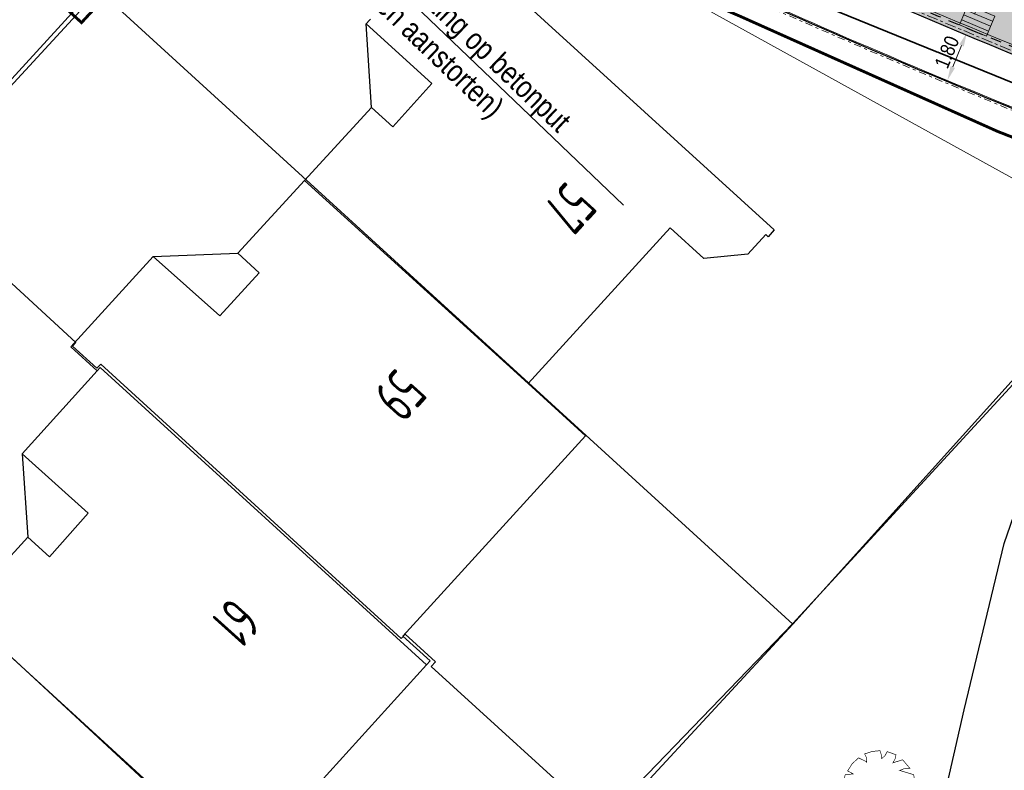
# Model space of a CAD drawing. Header units: metres. Extents: x 111546 to 149831, y 498798 to 507863.
# Tile 288 of 656: x 112023 to 112057, y 501414 to 501440. Entities that reach past the tile are written whole.
import ezdxf
from ezdxf import colors
from ezdxf.entities.mleader import LeaderData, LeaderLine
from ezdxf.math import Vec2, Vec3

# ---------------------------------------------------------------- set-up
doc = ezdxf.new("R2010")
doc.units = ezdxf.units.M
for name, pattern in [('CENTER2', [28.575, 19.05, -3.175, 3.175, -3.175]), ('DASHDOT', [25.4, 12.7, -6.35, 0, -6.35]), ('HIDDEN2', [4.7625, 3.175, -1.5875]), ('JIS_02_0.7', [1.35, 0.75, -0.6])]:
    doc.linetypes.add(name, pattern=pattern)
for name, color, linetype, lineweight in [('0-kadastrale percelen', 253, 'AI-KADASTRAAL', 9), ('2-YY-kolkleiding HWA 160mm', 90, 'Continuous', 35), ('3-nw-band-gb 5-20x20 gb-achterkant', 7, 'CENTER2', 13), ('3-nw-band-gb 5-20x20 gb-voorkant', 7, 'Continuous', 13), ('3-nw-band-ob 10x20', 7, 'Continuous', 13), ('3-nw-band-ob 10x20-achterkant', 7, 'DASHDOT', 13), ('3-nw-maatvoering', 181, 'Continuous', 15), ('3-vw-asfalt-frezen 35 mm-hatch', 7, 'Continuous', 15), ('3-vw-kolk-straatkolk', 50, 'Continuous', 13)]:
    doc.layers.add(name, color=color, linetype=linetype, lineweight=lineweight)
for name, color, linetype in [('0-werkgrens', 210, 'FENCELINE1'), ('2-nw-tekst riool', 7, 'Continuous'), ('3-bs-materiaal scheiding', 200, 'HIDDEN2'), ('3-NW-HV-316010+318010-Afwerken zandbed voor wegfundering en menggranulaat-opp', 20, 'Continuous'), ('3-vw-band-ob 10x20', 53, 'JIS_02_0.7'), ('3-vw-band-ob 6x20', 30, 'Continuous'), ('3-vw-HV-304010-Opbreken tegels-opp', 150, 'AI-KADASTRAAL'), ('B01_HOOFDGEBOUW', 1, 'Continuous'), ('B07_TUSSENMUUR', 1, 'Continuous'), ('B16_LUIFEL', 10, 'Continuous'), ('Q26_BOOM', 252, 'Continuous'), ('T02_RASTER', 252, 'Continuous'), ('V02_KNTOPENVERH', 252, 'Continuous'), ('W01_KANTSLOOT', 252, 'Continuous'), ('Z02_HUISNUMMER', 7, 'Continuous')]:
    doc.layers.add(name, color=color, linetype=linetype)
doc.layers.add('3-nw-menggranulaat', color=7, linetype='Continuous', lineweight=13, true_color=0xebebeb)
doc.styles.get("Standard").update_dxf_attribs({"font": 'isocp-ie.shx'})
doc.styles.add('Zaanstad', font='ARIALN.TTF')
doc.linetypes.add('AI-KADASTRAAL', pattern='A,5.5,-2,["K",Standard,S=1.8,R=0,X=0,Y=-0.9],-2,5.5,-2,[5,NLCS.SHX,S=0.75,R=0,X=0,Y=0],-2', length=19)
doc.linetypes.add('FENCELINE1', pattern='A,6.35,-2.54,[133,ltypeshp.shx,S=2.54,R=0,X=-2.54,Y=0],-2.54,25.4', length=36.83)
doc.dimstyles.new('1-250', dxfattribs={"dimscale": 0.25, "dimtxt": 2, "dimasz": 2, "dimexe": 1, "dimexo": 1, "dimgap": 0.5, "dimtad": 1, "dimzin": 0, "dimdsep": 46, "dimtxsty": 'Zaanstad', "dimcen": 0, "dimclrd": 256, "dimclre": 256, "dimclrt": 256, "dimadec": 0, "dimazin": 0, "dimtfac": 1, "dimtofl": 0, "dimtmove": 0, "dimatfit": 3, "dimfxl": 1, "dimtfill": 1, "dimtolj": 1, "dimtzin": 0, "dimlwd": -1, "dimlwe": -1, "dimarcsym": 0})
pattern_1 = [(294.51638, (112010.33835, 501946.37295), (-0.2375469, -0.6359021), [0.4, -0.56]), (294.51638, (112010.27896, 501946.21397), (-0.2375469, -0.6359021), [0.16, -0.8]), (294.51638, (112010.49732, 501946.31356), (-0.2375469, -0.6359021), [0.16, -0.8])]

# ---------------------------------------------------------------- blocks, each defined once
blk = doc.blocks.new('Q26')
at = {"linetype": 'Continuous', "lineweight": 20, "const_width": 0.0225}
blk.add_lwpolyline([(0.757, 0.516), (1.237, 0.371), (1.308, -0.046), (1.235, -0.463), (0.83, -0.494), (1.061, -0.711), (0.757, -1.022), (0.565, -0.971), (0.395, -0.867), (0.404, -1.032), (0.49, -1.198), (0.163, -1.271), (-0.015, -1.136), (-0.097, -0.929), (-0.141, -1.084), (-0.112, -1.255), (-0.489, -1.131), (-0.532, -0.774), (-0.668, -0.854), (-0.707, -0.996), (-0.927, -0.766), (-1.083, -0.479), (-0.894, -0.246), (-1.181, -0.203), (-1.187, 0.104), (-1.122, 0.367), (-0.847, 0.398), (-1.04, 0.503), (-0.879, 0.749), (-0.663, 0.95), (-0.402, 0.826), (-0.388, 0.795), (-0.382, 0.942), (-0.452, 1.088), (-0.194, 1.172), (0.076, 1.199), (0.118, 1.07), (0.119, 0.935), (0.148, 0.935), (0.252, 1.031), (0.325, 1.167), (0.626, 1.059), (0.6, 0.925), (0.525, 0.78), (0.856, 0.885), (1.105, 0.593), (0.924, 0.584)], close=True, dxfattribs=at)
at = {"linetype": 'Continuous', "lineweight": 20}
blk.add_circle((0.001, -0.001), 0.0983, dxfattribs=at)
blk = doc.blocks.new('*D368')
at = {"layer": '3-nw-maatvoering', "ltscale": 0.01, "transparency": 16777216}
blk.add_line((112055.911, 501439.752), (112056.65, 501441.61), dxfattribs=at)
for points in [[(112056.573, 501441.641), (112056.728, 501441.579), (112056.835, 501442.075)], [(112055.833, 501439.783), (112055.988, 501439.721), (112055.726, 501439.287)]]:
    blk.add_solid(points, dxfattribs=at)
at = {"layer": 'Defpoints', "color": 0, "ltscale": 0.01, "transparency": 16777216}
for p in [(112056.835, 501442.075), (112056.835, 501442.075), (112055.726, 501439.287)]:
    blk.add_point(p, dxfattribs=at)
at = {"layer": '3-nw-maatvoering', "ltscale": 0.01, "transparency": 16777216, "insert": (112055.927, 501440.822), "char_height": 0.5, "attachment_point": 5, "rotation": 68.294, "style": 'Zaanstad', "bg_fill": 3, "box_fill_scale": 1.1, "bg_fill_color": 9, "bg_fill_true_color": 13158600, "bg_fill_transparency": 0}
blk.add_mtext('\\A1;3.00', dxfattribs=at)
blk = doc.blocks.new('straatkolk_M')
at = {"linetype": 'Continuous'}
for p, q in [((-0.404, 0.475), (-0.569, -0.255)), ((0.569, 0.255), (-0.404, 0.475)), ((0.569, 0.255), (0.404, -0.475)), ((0.404, -0.475), (-0.569, -0.255))]:
    blk.add_line(p, q, dxfattribs=at)
blk = doc.blocks.new('Bestaande straatkolk')
for points in [[(-0.499, 0.559), (0.499, 0.559)], [(-0.499, 0.374), (0.499, 0.374)], [(-0.499, 0.189), (0.499, 0.189)]]:
    blk.add_lwpolyline(points)
at = {"rotation": 12.74062106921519}
blk.add_blockref('straatkolk_M', (0, 0.374), dxfattribs=at)
blk = doc.blocks.new('*D506')
at = {"layer": '3-nw-maatvoering', "ltscale": 0.01, "transparency": 16777216}
blk.add_line((112055.157, 501437.936), (112055.459, 501438.677), dxfattribs=at)
for points in [[(112055.382, 501438.708), (112055.536, 501438.645), (112055.648, 501439.14)], [(112055.08, 501437.967), (112055.235, 501437.904), (112054.969, 501437.472)]]:
    blk.add_solid(points, dxfattribs=at)
at = {"layer": 'Defpoints', "color": 0, "ltscale": 0.01, "transparency": 16777216}
blk.add_point((112054.969, 501437.472), dxfattribs=at)
at = {"layer": '3-nw-maatvoering', "ltscale": 0.01, "transparency": 16777216, "insert": (112054.956, 501438.449), "char_height": 0.5, "attachment_point": 5, "rotation": 67.8475, "style": 'Zaanstad', "bg_fill": 3, "box_fill_scale": 1.1, "bg_fill_color": 9, "bg_fill_true_color": 13158600, "bg_fill_transparency": 0}
blk.add_mtext('\\A1;1.80', dxfattribs=at)
at = {"layer": 'Defpoints', "color": 0, "ltscale": 0.01, "transparency": 16777216}
blk.add_point((112055.648, 501439.14), dxfattribs=at)
blk.add_point((112055.648, 501439.14), dxfattribs=at)

msp = doc.modelspace()

# ---------------------------------------------------------------- hatches: boundary and pattern name
at = {"layer": '3-nw-menggranulaat', "ltscale": 0.02}
h = msp.add_hatch(color=256, dxfattribs=at)
h.dxf.hatch_style = 1
edge = h.paths.add_edge_path()
edge.add_arc((112001.698, 501254.9293), 191.0978, 65.157628, 68.54918, ccw=False)
edge.add_arc((112051.5937, 501362.7078), 72.3301, 58.728744, 65.15638, ccw=False)
edge.add_arc((112051.9885, 501363.7727), 71.2153, 53.128423, 58.555518, ccw=False)
edge.add_arc((112109.7502, 501439.076), 23.7066, 230.65127, 256.57782)
edge.add_line((112104.2473, 501416.0169), (112103.2894, 501419.9684))
edge.add_arc((112112.977, 501444.7965), 26.6512, 237.88147, 248.68499, ccw=False)
edge.add_arc((112164.7613, 501522.5479), 120.0615, 234.033446, 236.678612, ccw=False)
edge.add_arc((112059.1446, 501375.1409), 61.2836, 55.054594, 58.728773)
edge.add_arc((112051.5933, 501362.7072), 75.8308, 58.728773, 65.156409)
edge.add_arc((112001.698, 501254.9293), 194.5978, 65.157628, 68.549965)
edge.add_arc((110702.9936, 497927.1044), 3766.8587, 68.6746807, 68.8977944)
edge.add_arc((112177.1944, 501730.1081), 311.9351, 242.796586, 247.770921, ccw=False)
edge.add_arc((112034.708, 501452.9589), 0.305, 164.6922, 247.8295, ccw=False)
edge.add_line((112034.4139, 501453.0394), (112034.5326, 501453.2655))
edge.add_line((112034.5326, 501453.2655), (112031.5168, 501454.8335))
edge.add_line((112031.5168, 501454.8335), (112031.0519, 501453.9907))
edge.add_arc((112030.7892, 501454.1356), 0.3, 231.13017, 331.11964, ccw=False)
edge.add_line((112030.6009, 501453.902), (112028.9217, 501455.2555))
edge.add_arc((112008.6918, 501427.6832), 34.1977, 53.73245, 61.20333)
edge.add_arc((112196.9704, 501771.6456), 357.9235, 232.750083, 241.314196, ccw=False)
edge.add_arc((111980.5292, 501486.9543), 0.3, 141.9463, 226.27403, ccw=False)
edge.add_line((111980.293, 501487.1392), (111980.4168, 501487.2974))
edge.add_line((111980.4168, 501487.2974), (111977.7245, 501489.3714))
edge.add_line((111977.7245, 501489.3714), (111977.5962, 501489.2129))
edge.add_arc((111977.3591, 501489.3967), 0.3, 231.9463, 322.22415, ccw=False)
edge.add_arc((112183.8463, 501755.0102), 336.7335, 231.040572, 232.138425, ccw=False)
edge.add_arc((112182.5932, 501757.506), 337.8959, 220.566267, 231.471905, ccw=False)
edge.add_line((111925.9091, 501537.7631), (111924.814, 501538.9138))
edge.add_line((111924.814, 501538.9138), (111924.2688, 501539.4794))
edge.add_line((111924.2688, 501539.4794), (111923.5727, 501540.1514))
edge.add_line((111923.5727, 501540.1514), (111923.062, 501540.6079))
edge.add_line((111923.062, 501540.6079), (111921.6684, 501541.8303))
edge.add_line((111921.6684, 501541.8303), (111920.9772, 501542.4758))
edge.add_line((111920.9772, 501542.4758), (111919.1418, 501544.1465))
edge.add_line((111919.1418, 501544.1465), (111913.4894, 501549.4428))
edge.add_line((111913.4894, 501549.4428), (111910.022, 501552.7518))
edge.add_arc((111923.8992, 501567.7123), 20.4057, 215.1917, 227.15117, ccw=False)
edge.add_line((111907.2231, 501555.9522), (111906.5301, 501556.9348))
edge.add_line((111906.5301, 501556.9348), (111901.6864, 501564.2844))
edge.add_arc((111902.3519, 501564.7283), 0.8, 131.72399, 213.70598, ccw=False)
edge.add_line((111901.8195, 501565.3254), (111902.7886, 501566.1896))
edge.add_line((111902.7886, 501566.1896), (111900.5994, 501568.6589))
edge.add_line((111900.5994, 501568.6589), (111900.1549, 501568.2625))
edge.add_arc((111899.6225, 501568.8596), 0.8, 216.71707, 311.72399, ccw=False)
edge.add_line((111898.9812, 501568.3813), (111897.54, 501570.3136))
edge.add_arc((111772.2737, 501477.014), 156.1937, 36.679082, 48.164313)
edge.add_line((111876.4543, 501593.3878), (111874.8319, 501591.4998))
edge.add_arc((111771.4048, 501476.2953), 154.8201, 36.700144, 48.083473, ccw=False)
edge.add_line((111895.5355, 501568.8199), (111898.8593, 501564.0338))
edge.add_line((111898.8593, 501564.0338), (111905.3584, 501554.1339))
edge.add_line((111905.3584, 501554.1339), (111906.9046, 501552.4156))
edge.add_line((111906.9046, 501552.4156), (111913.78, 501545.912))
edge.add_arc((111912.8891, 501544.9653), 1.3, -43.26018, 46.73982, ccw=False)
edge.add_line((111913.8359, 501544.0744), (111913.7325, 501543.9646))
edge.add_line((111913.7325, 501543.9646), (111915.8445, 501541.9772))
edge.add_line((111915.8445, 501541.9772), (111915.9441, 501542.0831))
edge.add_arc((111916.8908, 501541.1922), 1.3, 47.69038, 136.73982, ccw=False)
edge.add_line((111917.7659, 501542.1535), (111919.3503, 501540.7113))
edge.add_line((111919.3503, 501540.7113), (111920.0576, 501540.0508))
edge.add_line((111920.0576, 501540.0508), (111921.471, 501538.811))
edge.add_line((111921.471, 501538.811), (111921.9389, 501538.3928))
edge.add_line((111921.9389, 501538.3928), (111922.5707, 501537.7827))
edge.add_line((111922.5707, 501537.7827), (111923.0807, 501537.2536))
edge.add_line((111923.0807, 501537.2536), (111924.129, 501536.1523))
edge.add_arc((112182.606, 501757.5182), 340.3135, 220.57754, 231.46588)
edge.add_arc((112197.293, 501772.0462), 360.8357, 231.07875, 241.303034)
edge.add_arc((112007.7091, 501426.1344), 33.6227, 49.73343, 60.96455, ccw=False)
edge.add_arc((112028.8645, 501451.2589), 0.7839, -83.36949, 42.65398, ccw=False)
edge.add_line((112028.955, 501450.4803), (112031.5441, 501448.28))
edge.add_line((112031.5441, 501448.28), (112031.8857, 501448.6756))
edge.add_arc((112033.171, 501447.5628), 1.7, 62.97169, 139.11462, ccw=False)
edge.add_arc((112177.1547, 501730.0166), 315.3354, 242.989412, 247.77186)
edge.add_arc((110974.1351, 498626.0188), 3013.6949, 68.6444967, 68.9242664, ccw=False)
edge = h.paths.add_edge_path()
edge.add_line((112111.9121, 501441.0392), (112112.1191, 501440.9125))
edge.add_line((112112.1191, 501440.9125), (112110.4333, 501438.1575))
edge.add_line((112110.4333, 501438.1575), (112110.375, 501438.2061))
edge.add_arc((112108.6256, 501435.7054), 3.0518, 55.02503, 92.90173)
edge.add_arc((112109.2258, 501423.8652), 14.9073, 92.90173, 99.23873)
edge.add_arc((112100.3974, 501478.1406), 40.0815, 269.48073, 279.23873, ccw=False)
edge.add_arc((112100.3155, 501469.1003), 31.0408, 252.56044, 269.48073, ccw=False)
edge.add_arc((112170.1164, 501691.2975), 263.9437, 245.240897, 252.560441, ccw=False)
edge.add_line((112059.5757, 501451.6164), (112050.7963, 501455.6654))
edge.add_line((112050.7963, 501455.6654), (112047.4499, 501457.2685))
edge.add_arc((112190.023, 501757.5748), 332.4319, 243.111802, 244.603553, ccw=False)
edge.add_arc((112039.3202, 501460.3675), 0.8, 63.2445, 152.48679)
edge.add_line((112038.6106, 501460.7371), (112037.8612, 501459.2982))
edge.add_line((112037.8612, 501459.2982), (112034.9344, 501460.8226))
edge.add_line((112034.9344, 501460.8226), (112035.6742, 501462.2431))
edge.add_arc((112034.9647, 501462.6126), 0.8, 332.48762, 420.59381)
edge.add_arc((112275.291, 501908.2182), 505.4817, 235.788916, 241.662589, ccw=False)
edge.add_line((111991.0872, 501490.1991), (111991.0604, 501489.3846))
edge.add_line((111991.0604, 501489.3846), (111990.3902, 501488.4659))
edge.add_line((111990.3902, 501488.4659), (111990.2041, 501488.6082))
edge.add_line((111990.2041, 501488.6082), (111990.0793, 501488.4452))
edge.add_line((111990.0793, 501488.4452), (111977.7692, 501497.8639))
edge.add_line((111977.7692, 501497.8639), (111977.565, 501498.0276))
edge.add_line((111977.565, 501498.0276), (111978.095, 501498.6415))
edge.add_line((111978.095, 501498.6415), (111979.39, 501499.3726))
edge.add_arc((111997.1799, 501521.5675), 28.4446, 224.07846, 231.28689, ccw=False)
edge.add_arc((112011.2297, 501537.5601), 49.6925, 220.73376, 226.05653, ccw=False)
edge.add_arc((112004.0606, 501531.3864), 40.2315, 216.40767, 220.73376, ccw=False)
edge.add_arc((111935.6825, 501480.9596), 44.7298, 36.40767, 46.82882)
edge.add_line((111966.2858, 501513.5816), (111959.0785, 501520.3429))
edge.add_arc((111919.1455, 501479.1951), 57.3392, 45.858344, 48.741754)
edge.add_arc((111890.7668, 501446.8448), 100.3729, 48.741754, 56.755786)
edge.add_arc((111976.1671, 501575.8307), 54.3253, 222.88148, 236.00412, ccw=False)
edge.add_arc((112182.606, 501757.5182), 329.3135, 218.703715, 221.603545, ccw=False)
edge.add_line((111925.6131, 501551.6007), (111920.7591, 501557.616))
edge.add_arc((111461.8769, 501177.7845), 595.6885, 39.6156525, 41.2763376)
edge.add_arc((111908.9574, 501570.2273), 0.8, 41.27634, 131.66159)
edge.add_line((111908.4257, 501570.825), (111908.1369, 501570.568))
edge.add_line((111908.1369, 501570.568), (111905.8768, 501573.1081))
edge.add_line((111905.8768, 501573.1081), (111906.175, 501573.3734))
edge.add_arc((111905.6432, 501573.9711), 0.8, 311.66159, 401.75791)
edge.add_arc((111461.8769, 501177.7845), 595.6885, 41.757908, 42.8449809)
edge.add_line((111898.6335, 501582.8629), (111897.607, 501581.9109))
edge.add_line((111897.607, 501581.9109), (111894.0227, 501585.7427))
edge.add_line((111894.0227, 501585.7427), (111895.0401, 501586.7032))
edge.add_arc((111980.691, 501669.1707), 118.899, 222.95778, 223.915217, ccw=False)
edge.add_arc((112803.4011, 502423.9206), 1235.3633, 220.7094983, 222.5739803, ccw=False)
edge.add_line((111866.9632, 501618.1869), (111868.8255, 501619.8336))
edge.add_arc((112774.578, 502398.8635), 1194.6862, 220.6985415, 222.6242771)
edge.add_arc((111460.9003, 501176.9176), 599.4937, 39.6184709, 43.5335799, ccw=False)
edge.add_line((111922.6949, 501559.1981), (111927.5614, 501553.1673))
edge.add_arc((112098.3634, 501688.0234), 217.6223, 218.292712, 220.747944)
edge.add_line((111933.4953, 501545.9742), (111937.5449, 501541.2959))
edge.add_arc((111972.5269, 501571.5771), 46.2676, 220.8802, 236.75579)
edge.add_arc((111890.7668, 501446.8448), 102.8729, 48.741754, 56.755786, ccw=False)
edge.add_arc((111919.1455, 501479.1951), 59.8392, 45.878833, 48.741754, ccw=False)
edge.add_line((111960.8042, 501522.1518), (111967.9962, 501515.4049))
edge.add_arc((111935.6825, 501480.9596), 47.2298, 36.40767, 46.82882, ccw=False)
edge.add_arc((112004.0606, 501531.3864), 37.7315, 216.40767, 220.73376)
edge.add_arc((112011.2297, 501537.5601), 47.1925, 220.73376, 226.10946)
edge.add_arc((111997.1799, 501521.5675), 25.9446, 223.98411, 233.56858)
edge.add_line((111981.7724, 501500.6933), (111991.3844, 501493.8705))
edge.add_arc((112275.291, 501908.2182), 502.2817, 235.581477, 241.662589)
edge.add_line((112036.8764, 501466.1261), (112048.8348, 501460.1532))
edge.add_line((112048.8348, 501460.1532), (112052.1577, 501458.5615))
edge.add_line((112052.1577, 501458.5615), (112060.9159, 501454.5222))
edge.add_arc((112170.1164, 501691.2975), 260.7437, 245.240897, 252.560441)
edge.add_arc((112100.3155, 501469.1003), 27.8408, 252.56044, 257.84744)
edge.add_line((112094.4546, 501441.8834), (112094.9128, 501441.7597))
edge.add_arc((112099.9286, 501461.9459), 20.8, 256.04601, 272.71497)
edge.add_line((112100.9139, 501441.1693), (112103.5978, 501441.3677))
at = {"layer": '3-vw-HV-304010-Opbreken tegels-opp', "ltscale": 0.01}
h = msp.add_hatch(dxfattribs=at)
h.set_pattern_fill('GOST_GLASS', color=256, scale=0.08)
h.set_pattern_definition(pattern_1)
h.paths.add_polyline_path([(112032.3034, 501439.2609), (112032.7928, 501438.811), (112032.8349, 501438.8568), (112032.3454, 501439.3066)], flags=9)
h = msp.add_hatch(dxfattribs=at)
h.set_pattern_fill('GOST_GLASS', color=256, scale=0.08)
h.set_pattern_definition(pattern_1)
h.paths.add_polyline_path([(112032.3521, 501439.3138), (112032.8415, 501438.8639), (112032.8835, 501438.9097), (112032.3941, 501439.3595)], flags=9)
h = msp.add_hatch(dxfattribs=at)
h.set_pattern_fill('GOST_GLASS', color=256, scale=0.08)
h.set_pattern_definition(pattern_1)
h.paths.add_polyline_path([(112033.3523, 501438.7022), (112033.4779, 501438.5867), (112033.52, 501438.6324), (112033.3943, 501438.7479)], flags=24)
h.paths.add_polyline_path([(112033.2678, 501438.9871), (112033.7248, 501438.5671), (112033.7781, 501438.625), (112033.3211, 501439.045)], flags=9)
h = msp.add_hatch(dxfattribs=at)
h.set_pattern_fill('GOST_GLASS', color=256, scale=0.08)
h.set_pattern_definition(pattern_1)
h.paths.add_polyline_path([(112033.315, 501439.0483), (112033.6278, 501438.7608), (112033.6798, 501438.8175), (112033.367, 501439.105)], flags=9)
h = msp.add_hatch(dxfattribs=at)
h.set_pattern_fill('GOST_GLASS', color=256, scale=0.08)
h.set_pattern_definition(pattern_1)
h.paths.add_polyline_path([(112031.8711, 501438.5028), (112033.0173, 501437.4494), (112033.1114, 501437.5518), (112031.9652, 501438.6052)], flags=9)
h = msp.add_hatch(dxfattribs=at)
h.set_pattern_fill('GOST_GLASS', color=256, scale=0.08)
h.set_pattern_definition(pattern_1)
h.paths.add_polyline_path([(112032.8419, 501438.5516), (112033.0744, 501438.3379), (112033.1265, 501438.3945), (112032.8939, 501438.6083)], flags=9)
h = msp.add_hatch(dxfattribs=at)
h.set_pattern_fill('GOST_GLASS', color=256, scale=0.08)
h.set_pattern_definition(pattern_1)
h.paths.add_polyline_path([(112033.0521, 501438.6559), (112033.4817, 501438.2611), (112033.5344, 501438.3185), (112033.1048, 501438.7133)], flags=9)
h.paths.add_polyline_path([(112033.3523, 501438.7022), (112033.4779, 501438.5867), (112033.52, 501438.6324), (112033.3943, 501438.7479)], flags=24)
h = msp.add_hatch(dxfattribs=at)
h.set_pattern_fill('GOST_GLASS', color=256, scale=0.08)
h.set_pattern_definition(pattern_1)
h.paths.add_polyline_path([(112033.3523, 501438.7022), (112033.4779, 501438.5867), (112033.52, 501438.6324), (112033.3943, 501438.7479)], flags=24)
h.paths.add_polyline_path([(112033.1132, 501438.7224), (112033.722, 501438.163), (112033.7752, 501438.2209), (112033.1665, 501438.7804)], flags=9)
h = msp.add_hatch(dxfattribs=at)
h.set_pattern_fill('GOST_GLASS', color=256, scale=0.08)
h.set_pattern_definition(pattern_1)
h.paths.add_polyline_path([(112033.3523, 501438.7022), (112033.4779, 501438.5867), (112033.52, 501438.6324), (112033.3943, 501438.7479)], flags=24)
h.paths.add_polyline_path([(112033.1834, 501438.7601), (112033.4947, 501438.474), (112033.5473, 501438.5312), (112033.236, 501438.8173)], flags=9)
h = msp.add_hatch(dxfattribs=at)
h.set_pattern_fill('GOST_GLASS', color=256, scale=0.08)
h.set_pattern_definition(pattern_1)
h.paths.add_polyline_path([(112032.0529, 501438.1701), (112032.5515, 501437.7119), (112032.6471, 501437.816), (112032.1486, 501438.2742)], flags=25)
h = msp.add_hatch(dxfattribs=at)
h.set_pattern_fill('GOST_GLASS', color=256, scale=0.08)
h.set_pattern_definition(pattern_1)
h.paths.add_polyline_path([(112041.7334, 501434.4204), (112040.5195, 501433.0872), (112042.0858, 501431.6612), (112043.2997, 501432.9944)], flags=9)
h = msp.add_hatch(dxfattribs=at)
h.set_pattern_fill('GOST_GLASS', color=256, scale=0.08)
h.set_pattern_definition(pattern_1)
h.paths.add_polyline_path([(112035.8611, 501427.9953), (112034.599, 501426.6008), (112036.1821, 501425.1679), (112037.4443, 501426.5623)], flags=9)
h = msp.add_hatch(dxfattribs=at)
h.set_pattern_fill('GOST_GLASS', color=256, scale=0.08)
h.set_pattern_definition(pattern_1)
h.paths.add_polyline_path([(112030.2523, 501420.0704), (112029.1375, 501418.8322), (112030.7174, 501417.4097), (112031.8322, 501418.6478)], flags=9)

# ---------------------------------------------------------------- linework, layer by layer
at = {"layer": '0-kadastrale percelen', "ltscale": 0.25}
for p, q in [((112025.727, 501440.579), (112019.317, 501433.608)), ((112049.643, 501418.724), (112025.727, 501440.579)), ((112049.643, 501418.724), (112061.4, 501431.798)), ((112036.722, 501404.616), (112012.933, 501426.653)), ((112043.218, 501411.78), (112049.643, 501418.724))]:
    msp.add_line(p, q, dxfattribs=at)
for points in [[(112061.4, 501431.798), (112032.297, 501447.867), (112029.299, 501444.635), (112025.727, 501440.579)], [(112019.317, 501433.608), (112024.939, 501428.436), (112024.822, 501428.31), (112025.657, 501427.548), (112025.793, 501427.693), (112036.147, 501418.237), (112036.281, 501418.384), (112037.33, 501417.426), (112037.18, 501417.263), (112043.218, 501411.78)]]:
    msp.add_lwpolyline(points, dxfattribs=at)
at = {"layer": '3-vw-band-ob 6x20', "ltscale": 0.05}
for centre, radius, start, end in [((112175.9992, 501727.6062), 314.3986, 243.627752, 247.392036), ((112172.6114, 501718.0598), 304.2839, 247.289921, 249.728418)]:
    msp.add_arc(centre, radius, start, end, dxfattribs=at)
at = {"layer": 'B01_HOOFDGEBOUW'}
for p, q in [((112032.822, 501434.026), (112035.13, 501436.542)), ((112030.516, 501431.513), (112032.822, 501434.026)), ((112023.092, 501424.601), (112025.673, 501427.458)), ((112025.673, 501427.458), (112025.781, 501427.577)), ((112020.956, 501419.185), (112023.284, 501421.722)), ((112030.671, 501410.323), (112037.024, 501417.33))]:
    msp.add_line(p, q, dxfattribs=at)
for points in [[(112034.938, 501439.421), (112037.773, 501442.561), (112049.007, 501432.322), (112048.792, 501432.086), (112048.711, 501432.16), (112048.098, 501431.487), (112046.582, 501431.331), (112045.414, 501432.395), (112040.524, 501427.029)], [(112035.13, 501436.542), (112035.862, 501435.878), (112037.209, 501437.37), (112034.938, 501439.421)], [(112027.606, 501431.4), (112029.895, 501429.356), (112031.253, 501430.837), (112030.516, 501431.513)], [(112025.673, 501427.458), (112024.765, 501428.287), (112027.606, 501431.4)], [(112037.024, 501417.33), (112037.144, 501417.462), (112036.209, 501418.317), (112042.504, 501425.223), (112040.524, 501427.029)], [(112023.284, 501421.722), (112024.034, 501421.052), (112025.363, 501422.55), (112023.092, 501424.601)]]:
    msp.add_lwpolyline(points, dxfattribs=at)
at = {"layer": 'B07_TUSSENMUUR'}
for p, q in [((112032.822, 501434.026), (112040.524, 501427.029)), ((112037.024, 501417.33), (112025.781, 501427.577)), ((112020.956, 501419.185), (112030.671, 501410.323))]:
    msp.add_line(p, q, dxfattribs=at)
at = {"layer": 'B16_LUIFEL'}
for p, q in [((112035.13, 501436.542), (112034.938, 501439.421)), ((112027.606, 501431.4), (112030.516, 501431.513)), ((112023.092, 501424.601), (112023.284, 501421.722))]:
    msp.add_line(p, q, dxfattribs=at)
at = {"layer": 'T02_RASTER', "ltscale": 0.25}
msp.add_line((112049.649, 501418.746), (112043.195, 501412.073), dxfattribs=at)
msp.add_lwpolyline([(112059.024, 501426.196), (112057.637, 501427.435), (112049.649, 501418.746)], dxfattribs=at)
at = {"layer": 'V02_KNTOPENVERH'}
msp.add_line((112029.4009, 501444.8355), (112005.11, 501418.228), dxfattribs=at)
msp.add_line((112029.4009, 501444.8355), (112005.11, 501418.228), dxfattribs=at)
at = {"layer": 'W01_KANTSLOOT'}
msp.add_lwpolyline([(112051.842, 501399.493), (112055.549, 501415.77), (112056.93, 501421.508), (112057.696, 501423.734), (112059.024, 501426.196), (112061.865, 501428.206), (112062.891, 501428.493), (112064.004, 501428.13), (112064.828, 501427.654), (112066.15, 501423.939), (112064.821, 501420.014), (112063.918, 501417.914), (112064.579, 501416.388)], dxfattribs=at)

# ---------------------------------------------------------------- block references
at = {"layer": 'Q26_BOOM'}
msp.add_blockref('Q26', (112052.572, 501413.167), dxfattribs=at)

# ---------------------------------------------------------------- texts
at = {"layer": 'Z02_HUISNUMMER', "linetype": 'DASHDOT'}
for s, rotation, width, p in [('57', 227.68225, 0.664843, (112041.848, 501434.041)), ('59', 227.85146, 0.665221, (112035.985, 501427.605)), ('61', 227.99997, 0.665009, (112030.283, 501419.687))]:
    msp.add_text(s, height=1.5, rotation=rotation, dxfattribs=dict(at, width=width)).set_placement(p)

# ---------------------------------------------------------------- next in the draw order: dimensions: what is measured, and where the dimension line sits
at = {"layer": '3-nw-maatvoering', "ltscale": 0.01}
dim = msp.add_aligned_dim(p1=(112055.7256, 501439.2875), p2=(112056.8352, 501442.0748), distance=0, dimstyle='1-250', dxfattribs=at)
dim.commit()
dim.dimension.update_dxf_attribs({"geometry": '*D368', "text_midpoint": (112055.9271, 501440.8218)})

# ---------------------------------------------------------------- next in the draw order: linework, layer by layer
at = {"layer": '3-bs-materiaal scheiding', "ltscale": 0.1}
msp.add_arc((112229.2458, 501862.8172), 455.0108, 247.730469, 249.51914, dxfattribs=at)
at = {"layer": '3-nw-band-gb 5-20x20 gb-achterkant', "ltscale": 0.02}
msp.add_lwpolyline([(112033.9111, 501449.206, 0.0209389), (112057.9016, 501438.2083, -0.0012204), (112071.6171, 501432.8841)], format="xyb", dxfattribs=at)
at = {"layer": '3-nw-band-gb 5-20x20 gb-voorkant'}
msp.add_lwpolyline([(112033.9977, 501449.3863, 0.0209411), (112057.9754, 501438.3942, -0.0012203), (112071.69, 501433.0704)], format="xyb", dxfattribs=at)
at = {"layer": '3-nw-band-ob 10x20'}
msp.add_lwpolyline([(112033.0931, 501447.6025, 0.0209532), (112057.2375, 501436.5352, -0.0012219), (112070.9617, 501431.2077, -0.0012219)], format="xyb", dxfattribs=at)
at = {"layer": '3-nw-band-ob 10x20-achterkant', "ltscale": 0.02}
msp.add_lwpolyline([(112033.0477, 501447.5134, 0.020954), (112057.2006, 501436.4423, -0.001222), (112070.9253, 501431.1146, -0.001222)], format="xyb", dxfattribs=at)
at = {"layer": '3-NW-HV-316010+318010-Afwerken zandbed voor wegfundering en menggranulaat-opp', "ltscale": 0.02, "elevation": 0}
msp.add_lwpolyline([(111924.129, 501536.1523, 0.0475451), (111970.5973, 501491.3123, 0.0446415), (112024.0279, 501455.5314, -0.0490443), (112029.441, 501451.79, -0.6129417), (112028.955, 501450.4803), (112031.5441, 501448.28), (112031.8857, 501448.6756, -0.3450253), (112033.9435, 501449.0772, 0.0208704), (112057.8647, 501438.1154, -0.0012207)], format="xyb", dxfattribs=at)
at = {"layer": '3-vw-band-ob 10x20', "ltscale": 0.5}
for centre, radius, start, end in [((112176.5447, 501728.7895), 313.7409, 243.634569, 247.372797), ((112236.8299, 501885.6722), 481.7648, 247.933331, 249.474056)]:
    msp.add_arc(centre, radius, start, end, dxfattribs=at)

# ---------------------------------------------------------------- next in the draw order: block references
at = {"layer": '3-vw-kolk-straatkolk', "rotation": 157.448876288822}
msp.add_blockref('Bestaande straatkolk', (112056.1417, 501439.8841), dxfattribs=at)

# ---------------------------------------------------------------- next in the draw order: dimensions: what is measured, and where the dimension line sits
at = {"layer": '3-nw-maatvoering', "ltscale": 0.01}
dim = msp.add_aligned_dim(p1=(112054.9689, 501437.4725), p2=(112055.6476, 501439.1397), distance=0, dimstyle='1-250', dxfattribs=at)
dim.commit()
dim.dimension.update_dxf_attribs({"geometry": '*D506', "text_midpoint": (112054.956, 501438.4495)})

# ---------------------------------------------------------------- next in the draw order: leaders
at = {"layer": '2-nw-tekst riool'}
ml = msp.add_multileader_mtext('Standard', dxfattribs=at)
ml.set_content('Maken aansluiting op betonput\\P(gat boren en aanstorten)', color=256, style='Zaanstad')
ml.set_leader_properties()
ml.build(insert=Vec2(0, 0))
ml.multileader.update_dxf_attribs({"has_text_frame": 1, "text_left_attachment_type": 6, "text_right_attachment_type": 5, "dogleg_length": 0.36, "arrow_head_size": 0.8, "scale": 0.5})
ctx = ml.context
ctx.base_point, ctx.scale, ctx.char_height, ctx.arrow_head_size, ctx.landing_gap_size, ctx.plane_origin, ctx.plane_x_axis, ctx.plane_y_axis = Vec3(112032.8118, 501443.7219), 0.5, 0.75, 0.8, 0.2, Vec3(112051.8682, 501425.7343), Vec3(0.7213931, -0.6925258), Vec3(0.6925258, 0.7213931)
ctx.left_attachment, ctx.right_attachment = 6, 5
notes = []
notes.append((ctx, [(0, (1, 1, 0), (112032.5521, 501443.9712), (0.7213931, -0.6925258), 0.36, [(0, [(112027.7725, 501445.2977)], 0, [])])]))
ctx.mtext.insert, ctx.mtext.text_direction, ctx.mtext.rotation, ctx.mtext.flow_direction = Vec3(112033.6282, 501444.2835), Vec3(0.7213931, -0.6925258), 5.5182008, 5
ctx.mtext.has_bg_fill, ctx.mtext.bg_color, ctx.mtext.bg_scale_factor, ctx.mtext.bg_transparency, ctx.mtext.use_window_bg_color = 1, -1027028792, 1.5, 0, 1
for ctx, leaders in notes:
    for number, flags, end, landing, length, lines in leaders:
        leader = LeaderData()
        leader.index, (leader.has_last_leader_line, leader.has_dogleg_vector, leader.attachment_direction) = number, flags
        leader.last_leader_point, leader.dogleg_vector, leader.dogleg_length = Vec3(end), Vec3(landing), length
        for number, points, colour, breaks in lines:
            line = LeaderLine()
            line.index, line.vertices, line.color, line.breaks = number, Vec3.list(points), colors.encode_raw_color(colour), breaks
            leader.lines.append(line)
        ctx.leaders.append(leader)

# ---------------------------------------------------------------- next in the draw order: hatches: boundary and pattern name
at = {"layer": '3-vw-asfalt-frezen 35 mm-hatch', "ltscale": 0.02}
h = msp.add_hatch(dxfattribs=at)
h.set_pattern_fill('ANSI31', color=256, scale=0.2)
h.set_pattern_definition([(2.4144, (112072.4718, 501440.149), (-0.02675, 0.634436), [])])
edge = h.paths.add_edge_path()
edge.add_line((112110.348, 501438.018), (112112.2438, 501441.1248))
edge.add_line((112112.2438, 501441.1248), (112114.1254, 501444.705))
edge.add_line((112114.1254, 501444.705), (112114.3055, 501445.206))
edge.add_line((112114.3055, 501445.206), (112115.1284, 501444.805))
edge.add_line((112115.1284, 501444.805), (112111.4912, 501436.9861))
edge.add_line((112111.4912, 501436.9861), (112105.6736, 501417.0096))
edge.add_line((112105.6736, 501417.0096), (112105.3483, 501410.9772))
edge.add_line((112105.3483, 501410.9772), (112104.2198, 501411.1366))
edge.add_line((112104.2198, 501411.1366), (112104.3019, 501411.5469))
edge.add_line((112104.3019, 501411.5469), (112104.4501, 501412.4864))
edge.add_line((112104.4501, 501412.4864), (112104.5204, 501415.4856))
edge.add_line((112104.5204, 501415.4856), (112104.5246, 501415.5704))
edge.add_line((112104.5246, 501415.5704), (112104.4789, 501415.7182))
edge.add_line((112104.4789, 501415.7182), (112104.431, 501416.245))
edge.add_line((112104.431, 501416.245), (112104.3538, 501416.7513))
edge.add_arc((112090.4541, 501414.6326), 14.0603, 8.66675, 55.11482)
edge.add_arc((112087.9772, 501411.0802), 18.3909, 55.11482, 69.60264)
edge.add_line((112094.387, 501428.318), (112090.877, 501429.6155))
edge.add_line((112090.877, 501429.6155), (112088.6334, 501430.4448))
edge.add_line((112088.6334, 501430.4448), (112082.2859, 501432.7911))
edge.add_line((112082.2859, 501432.7911), (112080.0188, 501433.6292))
edge.add_line((112080.0188, 501433.6292), (112067.7426, 501438.242))
edge.add_line((112067.7426, 501438.242), (112059.3252, 501441.5175))
edge.add_line((112059.3252, 501441.5175), (112054.0159, 501443.7226))
edge.add_line((112054.0159, 501443.7226), (112047.1579, 501446.7666))
edge.add_line((112047.1579, 501446.7666), (112040.2579, 501450.0523))
edge.add_line((112040.2579, 501450.0523), (112037.7126, 501451.3419))
edge.add_line((112037.7126, 501451.3419), (112035.7884, 501452.3464))
edge.add_line((112035.7884, 501452.3464), (112040.4078, 501458.1444))
edge.add_line((112040.4078, 501458.1444), (112049.4397, 501453.7822))
edge.add_line((112049.4397, 501453.7822), (112053.443, 501451.9127))
edge.add_line((112053.443, 501451.9127), (112057.2828, 501450.2254))
edge.add_line((112057.2828, 501450.2254), (112061.9077, 501448.3452))
edge.add_line((112061.9077, 501448.3452), (112065.0266, 501447.1178))
edge.add_line((112065.0266, 501447.1178), (112069.7782, 501445.2579))
edge.add_line((112069.7782, 501445.2579), (112074.8843, 501443.2785))
edge.add_line((112074.8843, 501443.2785), (112079.251, 501441.5969))
edge.add_line((112079.251, 501441.5969), (112083.1658, 501440.105))
edge.add_line((112083.1658, 501440.105), (112090.5097, 501437.248))
edge.add_line((112090.5097, 501437.248), (112096.6198, 501434.7351))
edge.add_line((112096.6198, 501434.7351), (112097.8737, 501434.3205))
edge.add_arc((112100.932, 501446.9158), 12.9612, 256.35225, 315.75067)
edge.add_line((112110.2162, 501437.8717), (112110.348, 501438.018))

# ---------------------------------------------------------------- next in the draw order: linework, layer by layer
at = {"layer": '0-werkgrens', "ltscale": 0.1, "const_width": 0.1}
for points in [[(111929.5103, 501522.1989), (111948.8409, 501504.2192), (111947.3854, 501502.6114), (111950.5175, 501499.5991), (111952.05, 501501.2548), (111965.984, 501489.0605), (111966.8946, 501490.1855), (111989.173, 501469.5165), (111987.6912, 501468.1289), (111991.4624, 501464.8705), (111993.8412, 501467.6054), (112012.1646, 501450.5805), (112013.9984, 501452.5914), (112022.5524, 501444.3548), (112021.2528, 501443.0023), (112025.134, 501439.4658), (112032.404, 501447.3579), (112038.6171, 501443.6365)], [(112038.6171, 501443.6365), (112047.8241, 501439.6869), (112056.69, 501435.7201), (112064.2682, 501432.7488)]]:
    msp.add_lwpolyline(points, dxfattribs=at)
at = {"layer": '2-YY-kolkleiding HWA 160mm', "ltscale": 0.06, "elevation": 0}
msp.add_lwpolyline([(112079.3626, 501428.3812), (112045.2014, 501442.3005), (112036.4173, 501446.8898)], dxfattribs=at)

doc.saveas('drawing.dxf')
